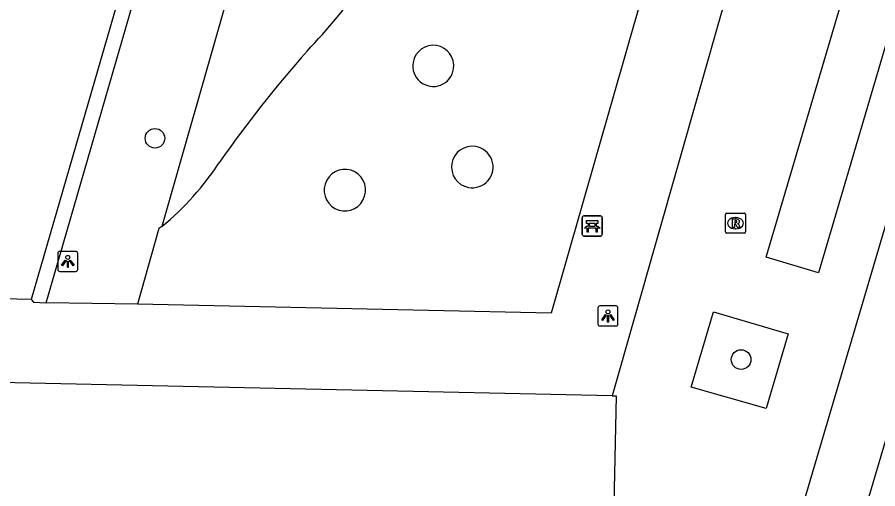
# Model space of a CAD drawing. Extents: x 159822 to 160765, y 380693 to 381634.
# Drawn here: x 160466.52 to 160509.51, y 381202.91 to 381226.47 of the extents above; entities that cross this region are included whole.
import ezdxf

# ---------------------------------------------------------------- set-up
doc = ezdxf.new("R2010")
doc.units = 0
for name, color, linetype in [('IMGEO_Bank', 7, 'Continuous'), ('IMGEO_Boom', 7, 'Continuous'), ('IMGEO_Fietspad_gesloten', 7, 'Continuous'), ('IMGEO_Groenvoorziening', 7, 'Continuous'), ('IMGEO_Lichtpunt', 7, 'Continuous'), ('IMGEO_Pand', 7, 'Continuous'), ('IMGEO_Rioolput', 7, 'Continuous'), ('IMGEO_Voetpad_open', 7, 'Continuous')]:
    doc.layers.add(name, color=color, linetype=linetype)

msp = doc.modelspace()

# ---------------------------------------------------------------- linework, layer by layer
at = {"layer": 'IMGEO_Bank'}
for p, q in [((160494.748, 381215.615), (160494.748, 381216.456)), ((160494.748, 381216.456), (160494.748, 381215.615)), ((160494.823, 381216.54), (160495.664, 381216.54)), ((160495.664, 381216.54), (160494.823, 381216.54)), ((160495.057, 381216.046), (160495.057, 381216.152)), ((160495.101, 381216.152), (160495.101, 381216.046)), ((160495.389, 381216.158), (160495.107, 381216.158)), ((160495.395, 381216.046), (160495.395, 381216.152)), ((160495.439, 381216.152), (160495.439, 381216.046)), ((160495.748, 381216.465), (160495.748, 381215.624)), ((160495.748, 381215.624), (160495.748, 381216.465)), ((160495.445, 381215.938), (160495.052, 381215.938)), ((160495.107, 381216.04), (160495.389, 381216.04)), ((160495.673, 381215.54), (160494.832, 381215.54)), ((160494.832, 381215.54), (160495.673, 381215.54))]:
    msp.add_line(p, q, dxfattribs=at)
for points in [[(160495.051, 381216.158), (160494.965, 381216.158), (160494.965, 381216.319), (160495.528, 381216.319), (160495.528, 381216.158), (160495.445, 381216.158)], [(160494.995, 381215.938), (160494.853, 381215.938), (160494.965, 381216.04), (160495.051, 381216.04)], [(160495.045, 381215.931), (160495.045, 381215.724), (160495.002, 381215.724), (160495.002, 381215.931)], [(160495.445, 381216.04), (160495.528, 381216.04), (160495.64, 381215.938), (160495.501, 381215.938)], [(160495.495, 381215.931), (160495.495, 381215.724), (160495.451, 381215.724), (160495.451, 381215.931)]]:
    msp.add_lwpolyline(points, dxfattribs=at)
for centre, radius, start, end in [((160494.826, 381216.462), 0.0779, 92.4484, 184.2845), ((160494.826, 381216.462), 0.0779, 92.4484, 184.2845), ((160495.05, 381216.151), 0.00671, 2.8957, 87.1043), ((160495.107, 381216.151), 0.00671, 92.8957, 177.1043), ((160495.389, 381216.151), 0.00671, 2.8957, 87.1043), ((160495.446, 381216.151), 0.00671, 92.8957, 177.1043), ((160495.67, 381216.462), 0.0779, 2.4484, 94.2845), ((160495.67, 381216.462), 0.0779, 2.4484, 94.2845), ((160494.995, 381215.931), 0.00671, 2.8957, 87.1043), ((160495.052, 381215.931), 0.00671, 92.8957, 177.1043), ((160495.05, 381216.047), 0.00671, 272.8957, 357.1043), ((160495.107, 381216.047), 0.00671, 182.8957, 267.1043), ((160495.389, 381216.047), 0.00671, 272.8957, 357.1043), ((160495.446, 381216.047), 0.00671, 182.8957, 267.1043), ((160495.444, 381215.931), 0.00671, 2.8957, 87.1043), ((160495.501, 381215.931), 0.00671, 92.8957, 177.1043), ((160494.826, 381215.618), 0.0779, 182.4484, 274.2845), ((160494.826, 381215.618), 0.0779, 182.4484, 274.2845), ((160495.67, 381215.618), 0.0779, 272.4484, 4.2845), ((160495.67, 381215.618), 0.0779, 272.4484, 4.2845)]:
    msp.add_arc(centre, radius, start, end, dxfattribs=at)
at = {"layer": 'IMGEO_Boom'}
for centre in [(160473.399, 381220.424), (160502.685, 381209.366)]:
    msp.add_circle(centre, 0.489, dxfattribs=at)
at = {"layer": 'IMGEO_Fietspad_gesloten'}
for points in [[(160492.421, 381146.083), (160500, 381171.788), (160504.355, 381186.559), (160523.143, 381250), (160530.941, 381276.33), (160536.904, 381297.216), (160550.217, 381342.326)], [(160489.508, 381146.96), (160500, 381182.537), (160501.455, 381187.47), (160519.715, 381249.262), (160519.933, 381250), (160522.877, 381259.975)]]:
    msp.add_lwpolyline(points, dxfattribs=at)
at = {"layer": 'IMGEO_Groenvoorziening'}
msp.add_lwpolyline([(160473.739, 381216.013), (160473.591, 381215.91), (160472.531, 381212.135)], dxfattribs=at)
for centre, radius, start, end in [((160487.305, 381224.045), 1.024, 351.2381, 170.4443), ((160487.304, 381224.037), 1.024, 170.0011, 351.6814), ((160489.251, 381218.987), 1.035, 80.2428, 259.6772), ((160489.26, 381218.985), 1.035, 259.1199, 80.8001), ((160482.897, 381217.828), 1.043, 73.1997, 252.292), ((160482.879, 381217.834), 1.044, 253.375, 72.1168)]:
    msp.add_arc(centre, radius, start, end, dxfattribs=at)
at = {"layer": 'IMGEO_Lichtpunt'}
for p, q in [((160468.548, 381214.674), (160468.548, 381213.867)), ((160468.548, 381214.674), (160468.548, 381213.867)), ((160469.45, 381214.769), (160468.642, 381214.769)), ((160469.45, 381214.769), (160468.642, 381214.769)), ((160469.544, 381213.867), (160469.544, 381214.674)), ((160469.544, 381213.867), (160469.544, 381214.674)), ((160468.642, 381213.773), (160469.45, 381213.773)), ((160468.642, 381213.773), (160469.45, 381213.773)), ((160495.534, 381211.949), (160495.534, 381211.142)), ((160495.534, 381211.949), (160495.534, 381211.142)), ((160496.436, 381212.044), (160495.628, 381212.044)), ((160496.436, 381212.044), (160495.628, 381212.044)), ((160496.53, 381211.142), (160496.53, 381211.949)), ((160496.53, 381211.142), (160496.53, 381211.949)), ((160495.628, 381211.048), (160496.436, 381211.048)), ((160495.628, 381211.048), (160496.436, 381211.048))]:
    msp.add_line(p, q, dxfattribs=at)
for points in [[(160468.922, 381214.338), (160468.961, 381214.31), (160468.773, 381214.048), (160468.735, 381214.075), (160468.922, 381214.338)], [(160469.024, 381214.29), (160469.071, 381214.29), (160469.071, 381213.968), (160469.024, 381213.968), (160469.024, 381214.29)], [(160469.134, 381214.31), (160469.172, 381214.337), (160469.359, 381214.075), (160469.32, 381214.047), (160469.134, 381214.31)], [(160495.908, 381211.613), (160495.947, 381211.585), (160495.759, 381211.323), (160495.721, 381211.35), (160495.908, 381211.613)], [(160496.01, 381211.565), (160496.057, 381211.565), (160496.057, 381211.243), (160496.01, 381211.243), (160496.01, 381211.565)], [(160496.12, 381211.585), (160496.158, 381211.612), (160496.345, 381211.35), (160496.306, 381211.322), (160496.12, 381211.585)]]:
    msp.add_lwpolyline(points, dxfattribs=at)
for centre in [(160469.047, 381214.472), (160496.033, 381211.747)]:
    msp.add_circle(centre, 0.0994, dxfattribs=at)
for centre, start, end in [((160468.642, 381214.674), 90, 180), ((160468.642, 381214.674), 90, 180), ((160469.45, 381214.674), 0, 90), ((160469.45, 381214.674), 0, 90), ((160468.642, 381213.867), 180, 270), ((160468.642, 381213.867), 180, 270), ((160469.45, 381213.867), 270, 0), ((160469.45, 381213.867), 270, 360), ((160495.628, 381211.949), 90, 180), ((160495.628, 381211.949), 90, 180), ((160496.436, 381211.949), 0, 90), ((160496.436, 381211.949), 0, 90), ((160495.628, 381211.142), 180, 270), ((160495.628, 381211.142), 180, 270), ((160496.436, 381211.142), 270, 0), ((160496.436, 381211.142), 270, 360)]:
    msp.add_arc(centre, 0.0946, start, end, dxfattribs=at)
at = {"layer": 'IMGEO_Pand'}
for points in [[(160496.248, 381207.559), (160444.177, 381208.684)], [(160496.248, 381207.559), (160496.438, 381207.555), (160496.32, 381202.106), (160493.619, 381202.165), (160493.535, 381198.272)]]:
    msp.add_lwpolyline(points, dxfattribs=at)
at = {"layer": 'IMGEO_Rioolput'}
for p, q in [((160501.905, 381215.755), (160501.905, 381216.607)), ((160501.98, 381216.681), (160502.832, 381216.681)), ((160502.906, 381216.607), (160502.906, 381215.755)), ((160502.393, 381216.461), (160502.418, 381216.461)), ((160502.416, 381215.901), (160502.391, 381215.901)), ((160502.832, 381215.681), (160501.98, 381215.681))]:
    msp.add_line(p, q, dxfattribs=at)
for points in [[(160501.905, 381215.755), (160501.905, 381216.607)], [(160501.98, 381216.681), (160502.832, 381216.681)], [(160502.906, 381216.607), (160502.906, 381215.755)], [(160502.494, 381216.379), (160502.242, 381216.381), (160502.242, 381215.981)], [(160502.242, 381215.981), (160502.366, 381215.981), (160502.366, 381216.143), (160502.377, 381216.143)], [(160502.42, 381216.3), (160502.366, 381216.3), (160502.366, 381216.219)], [(160502.366, 381216.219), (160502.418, 381216.219)], [(160502.424, 381216.114), (160502.495, 381215.981), (160502.635, 381215.981), (160502.57, 381216.107)], [(160502.832, 381215.681), (160501.98, 381215.681)]]:
    msp.add_lwpolyline(points, dxfattribs=at)
for centre, radius, start, end in [((160501.982, 381216.605), 0.0765, 91.552, 178.448), ((160501.982, 381216.605), 0.0765, 91.552, 178.448), ((160502.83, 381216.605), 0.0765, 1.552, 88.448), ((160502.83, 381216.605), 0.0765, 1.552, 88.448), ((160502.376, 381216.09), 0.0533, 26.0293, 88.6989), ((160502.402, 381216.408), 0.19, 274.7715, 282.9687), ((160502.426, 381216.204), 0.0964, 77.0061, 93.1865), ((160502.44, 381216.261), 0.0378, 276.6634, 79.6772), ((160502.493, 381216.269), 0.109, 350.3612, 89.416), ((160502.491, 381216.269), 0.112, 277.5842, 350.9817), ((160502.475, 381216.054), 0.108, 29.5134, 73.7905), ((160501.982, 381215.757), 0.0765, 181.552, 268.448), ((160501.982, 381215.757), 0.0765, 181.552, 268.448), ((160502.83, 381215.757), 0.0765, 271.552, 358.448), ((160502.83, 381215.757), 0.0765, 271.552, 358.448)]:
    msp.add_arc(centre, radius, start, end, dxfattribs=at)
for centre, major_axis, ratio, start_param, end_param in [((160502.392, 381216.181), (-0.387, 0.002), 0.722429, 4.712389, 7.853982), ((160502.417, 381216.181), (-0.39, 0.002), 0.717154, 1.570796, 4.712389)]:
    msp.add_ellipse(centre, major_axis=major_axis, ratio=ratio, start_param=start_param, end_param=end_param, dxfattribs=at)
at = {"layer": 'IMGEO_Voetpad_open'}
for points in [[(160509.395, 381253.722), (160496.248, 381207.559)], [(160478.198, 381250.262), (160478.122, 381250), (160467.213, 381212.366)], [(160467.959, 381212.203), (160478.902, 381250), (160479.016, 381250.395)], [(160494.286, 381250.14), (160500, 381250.034), (160501.828, 381250), (160504.145, 381249.957), (160500, 381235.464), (160493.199, 381211.684), (160472.531, 381212.135)], [(160483.542, 381250.329), (160483.448, 381250), (160473.739, 381216.013)], [(160515.593, 381244.393), (160506.558, 381213.704), (160503.944, 381214.479), (160511.465, 381239.983), (160512.15, 381242.298), (160513.041, 381245.163), (160515.593, 381244.393)], [(160467.213, 381212.366), (160462.228, 381212.481)], [(160467.213, 381212.366), (160467.339, 381212.233), (160467.959, 381212.203)], [(160472.531, 381212.135), (160467.959, 381212.203)], [(160505.037, 381210.658), (160503.935, 381206.918), (160500.191, 381207.989), (160501.311, 381211.749), (160505.037, 381210.658)]]:
    msp.add_lwpolyline(points, dxfattribs=at)
for centre, radius, start, end in [((160458.876, 381246.055), 30.691, 316.1203, 333.0083), ((160526.692, 381184.319), 61.033, 138.475, 145.08525), ((160464.802, 381226.95), 14.124, 309.2514, 326.9719)]:
    msp.add_arc(centre, radius, start, end, dxfattribs=at)

doc.saveas('drawing.dxf')
